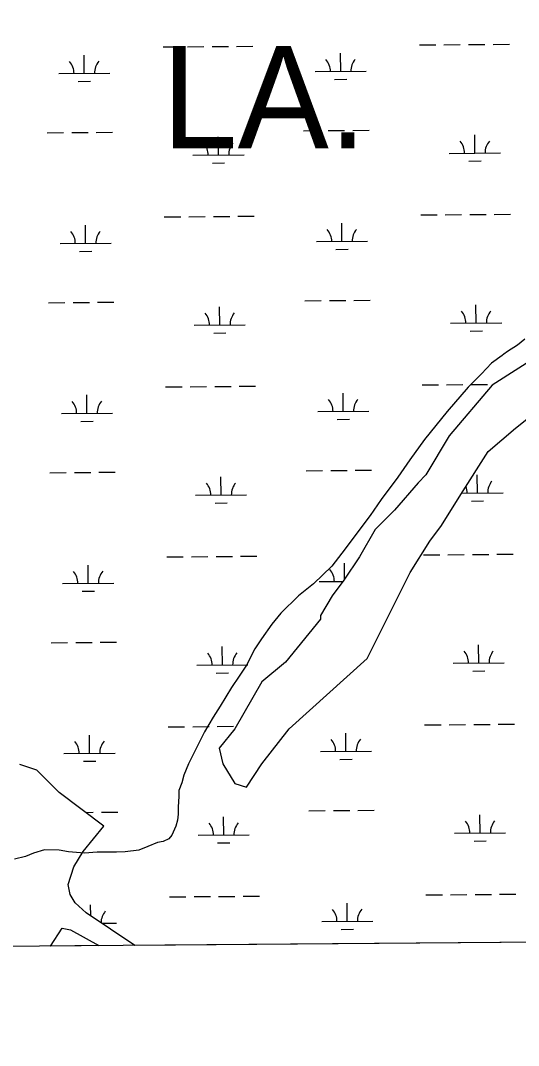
# Model space of a CAD drawing. Extents: x 3540316 to 3578335, y 553172 to 578787.
# Drawn here: x 3569718 to 3570693, y 558573 to 560579 of the extents above; entities that cross this region are included whole.
import ezdxf

# ---------------------------------------------------------------- set-up
doc = ezdxf.new("R2010")
doc.units = 0
for name, color, linetype in [('V-GRID-FRAM', 7, 'Continuous'), ('V-SITE-VEGE', 7, 'Continuous'), ('V-TOPO-GNAM-IDEN', 7, 'Continuous'), ('V-WETL-SWMP', 7, 'Continuous')]:
    doc.layers.add(name, color=color, linetype=linetype)

msp = doc.modelspace()

# ---------------------------------------------------------------- linework, layer by layer
at = {"layer": 'V-GRID-FRAM'}
msp.add_lwpolyline([(3544387.2, 576756), (3576013, 576999.8), (3576161.1, 558817.2), (3544519.4, 558573.3), (3544387.2, 576756)], dxfattribs=at)
at = {"layer": 'V-SITE-VEGE'}
for p, q in [((3570705, 559955.8), (3570690.9, 559944)), ((3570671.5, 559931.3), (3570663.9, 559926)), ((3570690.9, 559944), (3570671.5, 559931.3)), ((3570640.1, 559908.9), (3570620.6, 559887.5)), ((3570660.7, 559923.8), (3570640.1, 559908.9)), ((3570663.9, 559926), (3570660.7, 559923.8)), ((3570620.6, 559887.5), (3570594.6, 559861.9)), ((3570594.6, 559861.9), (3570553.3, 559813.8)), ((3570553.3, 559813.8), (3570508.8, 559759.3)), ((3570508.8, 559759.3), (3570480.5, 559719.7)), ((3570480.5, 559719.7), (3570456.6, 559685.5)), ((3570456.6, 559685.5), (3570424, 559641.6)), ((3570424, 559641.6), (3570402.3, 559610.6)), ((3570402.3, 559610.6), (3570346.9, 559536.7)), ((3570346.9, 559536.7), (3570327.3, 559511.1)), ((3570327.3, 559511.1), (3570291.5, 559476.9)), ((3570291.5, 559476.9), (3570262.3, 559453.5)), ((3570262.3, 559453.5), (3570227.6, 559419.3)), ((3570227.6, 559419.3), (3570210.3, 559397.9)), ((3570210.3, 559397.9), (3570189.6, 559369)), ((3570189.6, 559369), (3570176.6, 559349.8)), ((3570176.6, 559349.8), (3570160.2, 559317.6)), ((3570160.2, 559317.6), (3570146, 559296.2)), ((3570146, 559296.2), (3570130.8, 559273.7)), ((3570130.8, 559273.7), (3570109, 559237.3)), ((3570109, 559237.3), (3570094.9, 559215.9)), ((3570094.9, 559215.9), (3570078.5, 559187)), ((3570078.5, 559187), (3570046.8, 559124.8)), ((3570046.8, 559124.8), (3570038.1, 559102.3)), ((3570033.7, 559087.3), (3570028.2, 559072.2)), ((3570038.1, 559102.3), (3570033.7, 559087.3)), ((3570028.2, 559072.2), (3570028.1, 559061.5)), ((3570028.1, 559061.5), (3570026.8, 559040)), ((3570026.7, 559026), (3570025.6, 559014.2)), ((3570026.8, 559040), (3570026.7, 559026)), ((3570025.6, 559014.2), (3570022.3, 559002.4)), ((3570014.6, 558985.2), (3570008.1, 558977.7)), ((3570022.3, 559002.4), (3570014.6, 558985.2)), ((3569986.5, 558970.4), (3569967.1, 558963)), ((3569997.3, 558972.4), (3569986.5, 558970.4)), ((3570008.1, 558977.7), (3569997.3, 558972.4)), ((3569743.2, 558949.6), (3569728.1, 558943.3)), ((3569764.8, 558955.9), (3569743.2, 558949.6)), ((3569793.8, 558955.7), (3569764.8, 558955.9)), ((3569812.1, 558952.3), (3569793.8, 558955.7)), ((3569843.3, 558949.9), (3569812.1, 558952.3)), ((3569868, 558951.9), (3569843.3, 558949.9)), ((3569905.7, 558951.6), (3569868, 558951.9)), ((3569922.9, 558952.6), (3569905.7, 558951.6)), ((3569949.8, 558955.6), (3569922.9, 558952.6)), ((3569967.1, 558963), (3569949.8, 558955.6)), ((3569728.1, 558943.3), (3569706.6, 558938))]:
    msp.add_line(p, q, dxfattribs=at)
at = {"layer": 'V-WETL-SWMP'}
for p, q in [((3570093.1, 560528.3), (3570125.1, 560528.5)), ((3570141.1, 560528.6), (3570173.1, 560528.9)), ((3570499, 560531.4), (3570531, 560531.6)), ((3570547, 560531.8), (3570579, 560532)), ((3570595, 560532.1), (3570627, 560532.4)), ((3570643, 560532.5), (3570675, 560532.8)), ((3569842.9, 560475.6), (3569842.6, 560511.6)), ((3569997.1, 560527.5), (3570029.1, 560527.8)), ((3570045.1, 560527.9), (3570077.1, 560528.1)), ((3570344.8, 560479.5), (3570344.5, 560515.5)), ((3569792.9, 560475.2), (3569892.9, 560476)), ((3570294.8, 560479.1), (3570394.8, 560479.8)), ((3569831, 560460.1), (3569855, 560460.3)), ((3570332.9, 560463.9), (3570356.9, 560464.1)), ((3569770.4, 560359.6), (3569802.4, 560359.8)), ((3569818.4, 560360), (3569850.4, 560360.2)), ((3569866.4, 560360.3), (3569898.4, 560360.6)), ((3570105.6, 560315.8), (3570105.3, 560351.8)), ((3570272.3, 560363.5), (3570304.3, 560363.7)), ((3570320.3, 560363.8), (3570352.3, 560364.1)), ((3570368.3, 560364.2), (3570400.3, 560364.5)), ((3570607.5, 560319.6), (3570607.2, 560355.6)), ((3570055.6, 560315.4), (3570155.6, 560316.1)), ((3570557.5, 560319.2), (3570657.5, 560320)), ((3570093.7, 560300.2), (3570117.7, 560300.4)), ((3570595.6, 560304.1), (3570619.6, 560304.3)), ((3569999.6, 560194.9), (3570031.6, 560195.1)), ((3570047.6, 560195.2), (3570079.6, 560195.5)), ((3570095.6, 560195.6), (3570127.6, 560195.8)), ((3570143.6, 560196), (3570175.6, 560196.2)), ((3570501.5, 560198.7), (3570533.5, 560199)), ((3570549.5, 560199.1), (3570581.5, 560199.3)), ((3570597.5, 560199.5), (3570629.5, 560199.7)), ((3570645.5, 560199.8), (3570677.5, 560200.1)), ((3569845.5, 560142.9), (3569845.2, 560178.9)), ((3570347.3, 560146.8), (3570347.1, 560182.8)), ((3570297.3, 560146.4), (3570397.3, 560147.2)), ((3569795.5, 560142.5), (3569895.5, 560143.3)), ((3569833.6, 560127.4), (3569857.6, 560127.6)), ((3570335.5, 560131.3), (3570359.5, 560131.5)), ((3569772.9, 560026.9), (3569804.9, 560027.2)), ((3569820.9, 560027.3), (3569852.9, 560027.6)), ((3569868.9, 560027.7), (3569900.9, 560027.9)), ((3570274.8, 560030.8), (3570306.8, 560031.1)), ((3570322.8, 560031.2), (3570354.8, 560031.4)), ((3570370.8, 560031.5), (3570402.8, 560031.8)), ((3570108.1, 559983.1), (3570107.9, 560019.1)), ((3570610, 559987), (3570609.7, 560023)), ((3570560, 559986.6), (3570660, 559987.3)), ((3570058.1, 559982.7), (3570158.1, 559983.5)), ((3570096.2, 559967.6), (3570120.2, 559967.7)), ((3570598.1, 559971.4), (3570622.1, 559971.6)), ((3570809.3, 559972.8), (3570641.3, 559865.8)), ((3570552.1, 559866.4), (3570584.1, 559866.7)), ((3570600.1, 559866.8), (3570632.1, 559867.1)), ((3570002.2, 559862.2), (3570034.2, 559862.4)), ((3570050.2, 559862.6), (3570082.2, 559862.8)), ((3570098.2, 559862.9), (3570130.2, 559863.2)), ((3570146.2, 559863.3), (3570178.2, 559863.6)), ((3570349.9, 559814.1), (3570349.6, 559850.1)), ((3570504.1, 559866.1), (3570536.1, 559866.3)), ((3570641.3, 559865.8), (3570557.3, 559766.4)), ((3569848, 559810.3), (3569847.7, 559846.3)), ((3569798, 559809.9), (3569898, 559810.6)), ((3570299.9, 559813.7), (3570399.9, 559814.5)), ((3570687.1, 559781.7), (3570725.3, 559812.3)), ((3569836.1, 559794.7), (3569860.1, 559794.9)), ((3570338, 559798.6), (3570362, 559798.8)), ((3570557.3, 559766.4), (3570511.5, 559690)), ((3570633.7, 559735.9), (3570687.1, 559781.7)), ((3570580.2, 559651.8), (3570633.7, 559735.9)), ((3569775.5, 559694.3), (3569807.5, 559694.5)), ((3569823.5, 559694.6), (3569855.5, 559694.9)), ((3569871.5, 559695), (3569903.5, 559695.3)), ((3570110.7, 559650.4), (3570110.4, 559686.4)), ((3570277.4, 559698.1), (3570309.4, 559698.4)), ((3570325.4, 559698.5), (3570357.4, 559698.8)), ((3570373.4, 559698.9), (3570405.4, 559699.1)), ((3570511.5, 559690), (3570496.2, 559674.7)), ((3570612.6, 559654.3), (3570612.3, 559690.3)), ((3570496.2, 559674.7), (3570450.4, 559621.2)), ((3570060.7, 559650), (3570160.7, 559650.8)), ((3570542, 559590.7), (3570580.2, 559651.8)), ((3570581.6, 559654.1), (3570662.6, 559654.7)), ((3570098.8, 559634.9), (3570122.8, 559635.1)), ((3570600.7, 559638.8), (3570624.7, 559639)), ((3570450.4, 559621.2), (3570412.2, 559583)), ((3570519.1, 559560.1), (3570542, 559590.7)), ((3570412.2, 559583), (3570381.7, 559529.5)), ((3570480.9, 559499), (3570519.1, 559560.1)), ((3570004.8, 559529.5), (3570036.8, 559529.8)), ((3570052.8, 559529.9), (3570084.8, 559530.1)), ((3570100.8, 559530.3), (3570132.8, 559530.5)), ((3570148.8, 559530.6), (3570180.8, 559530.9)), ((3570381.7, 559529.5), (3570351.1, 559483.7)), ((3570506.7, 559533.4), (3570538.7, 559533.6)), ((3570554.7, 559533.8), (3570586.7, 559534)), ((3570602.7, 559534.1), (3570634.7, 559534.4)), ((3570650.7, 559534.5), (3570682.7, 559534.8)), ((3569850.6, 559477.6), (3569850.3, 559513.6)), ((3570352.4, 559485.7), (3570352.2, 559517.5)), ((3570396.9, 559330.8), (3570480.9, 559499)), ((3569800.6, 559477.2), (3569900.6, 559478)), ((3570302.5, 559481.1), (3570349.4, 559481.4)), ((3570351.1, 559483.7), (3570328.2, 559453.1)), ((3569838.7, 559462.1), (3569862.7, 559462.3)), ((3570328.2, 559453.1), (3570305.3, 559414.9)), ((3570305.3, 559407.3), (3570236.6, 559323.2)), ((3570305.3, 559414.9), (3570305.3, 559407.3)), ((3569778.1, 559361.6), (3569810.1, 559361.9)), ((3569826.1, 559362), (3569858.1, 559362.2)), ((3569874.1, 559362.3), (3569906.1, 559362.6)), ((3570113.3, 559317.8), (3570113, 559353.8)), ((3570615.1, 559321.6), (3570614.9, 559357.6)), ((3570244.2, 559193.3), (3570396.9, 559330.8)), ((3570063.3, 559317.4), (3570163.3, 559318.1)), ((3570236.6, 559323.2), (3570190.7, 559285)), ((3570565.2, 559321.2), (3570665.1, 559322)), ((3570603.3, 559306.1), (3570627.3, 559306.3)), ((3570101.4, 559302.2), (3570125.4, 559302.4)), ((3570190.7, 559285), (3570137.3, 559193.3)), ((3570007.3, 559196.9), (3570039.3, 559197.1)), ((3570055.3, 559197.2), (3570087.3, 559197.5)), ((3570103.3, 559197.6), (3570135.3, 559197.9)), ((3570137.3, 559193.3), (3570106.7, 559155.1)), ((3570190.7, 559124.5), (3570244.2, 559193.3)), ((3570355, 559148.8), (3570354.8, 559184.8)), ((3570509.2, 559200.7), (3570541.2, 559201)), ((3570557.2, 559201.1), (3570589.2, 559201.4)), ((3570605.2, 559201.5), (3570637.2, 559201.7)), ((3570653.2, 559201.8), (3570685.2, 559202.1)), ((3569853.1, 559144.9), (3569852.9, 559180.9)), ((3569803.1, 559144.5), (3569903.1, 559145.3)), ((3570106.7, 559155.1), (3570114.4, 559124.5)), ((3570305, 559148.4), (3570405, 559149.2)), ((3569841.3, 559129.4), (3569865.3, 559129.6)), ((3570114.4, 559124.5), (3570137.3, 559086.3)), ((3570160.2, 559078.6), (3570190.7, 559124.5)), ((3570343.2, 559133.3), (3570367.2, 559133.5)), ((3569749.9, 559112.3), (3569717, 559123.2)), ((3569793.7, 559068.5), (3569749.9, 559112.3)), ((3570137.3, 559086.3), (3570160.2, 559078.6)), ((3569881.4, 559002.7), (3569793.7, 559068.5)), ((3569845.8, 559029.4), (3569860.6, 559029.6)), ((3569876.6, 559029.7), (3569908.6, 559029.9)), ((3570282.5, 559032.8), (3570314.5, 559033.1)), ((3570330.5, 559033.2), (3570362.5, 559033.4)), ((3570378.5, 559033.5), (3570410.5, 559033.8)), ((3570617.7, 558989), (3570617.4, 559025)), ((3570115.8, 558985.1), (3570115.5, 559021.1)), ((3569840.9, 558953.2), (3569881.4, 559002.7)), ((3570065.8, 558984.7), (3570165.8, 558985.5)), ((3570567.7, 558988.6), (3570667.7, 558989.3)), ((3570103.9, 558969.6), (3570127.9, 558969.8)), ((3570605.8, 558973.4), (3570629.8, 558973.6)), ((3569822.6, 558922.8), (3569840.9, 558953.2)), ((3569811.3, 558888.3), (3569822.6, 558922.8)), ((3569815.3, 558868.9), (3569811.3, 558888.3)), ((3569824.9, 558852.2), (3569815.3, 558868.9)), ((3570009.9, 558864.2), (3570041.9, 558864.4)), ((3570057.9, 558864.6), (3570089.9, 558864.8)), ((3570105.9, 558864.9), (3570137.9, 558865.2)), ((3570153.9, 558865.3), (3570185.9, 558865.6)), ((3570511.8, 558868.1), (3570543.8, 558868.3)), ((3570559.8, 558868.4), (3570591.8, 558868.7)), ((3570607.8, 558868.8), (3570639.8, 558869.1)), ((3570655.8, 558869.2), (3570687.8, 558869.4)), ((3569846.9, 558832.6), (3569824.9, 558852.2)), ((3569855.6, 558826.9), (3569855.4, 558848.3)), ((3570357.6, 558816.1), (3570357.3, 558852.1)), ((3569941.9, 558769.3), (3569846.9, 558832.6)), ((3569877.2, 558812.4), (3569905.7, 558812.7)), ((3570307.6, 558815.8), (3570407.6, 558816.5)), ((3569776.7, 558768), (3569799.5, 558802.7)), ((3569799.5, 558802.7), (3569816.1, 558799.8)), ((3569816.1, 558799.8), (3569871.4, 558768.7)), ((3570345.7, 558800.6), (3570369.7, 558800.8)), ((3569871.4, 558768.7), (3569776.7, 558768)), ((3571033.6, 558777.7), (3569941.9, 558769.3))]:
    msp.add_line(p, q, dxfattribs=at)
for centre, start, end in [((3569787.6, 560475.6), 359.6699, 41.2135), ((3569898.1, 560476.5), 139.6699, 181.2135), ((3570289.5, 560479.5), 359.6699, 41.2135), ((3570400, 560480.4), 139.6699, 181.2135), ((3570050.3, 560315.8), 359.6699, 41.2135), ((3570160.8, 560316.7), 139.6699, 181.2135), ((3570552.2, 560319.7), 359.6699, 41.2135), ((3570662.7, 560320.5), 139.6699, 181.2135), ((3570292.1, 560146.8), 359.6699, 41.2135), ((3570402.6, 560147.7), 139.6699, 181.2135), ((3569790.2, 560143), 359.6699, 41.2135), ((3569900.7, 560143.8), 139.6699, 181.2135), ((3570163.4, 559984), 139.6699, 181.2135), ((3570554.8, 559987), 359.6699, 41.2135), ((3570665.3, 559987.9), 139.6699, 181.2135), ((3570052.9, 559983.1), 359.6699, 41.2135), ((3569792.8, 559810.3), 359.6699, 41.2135), ((3569903.3, 559811.2), 139.6699, 181.2135), ((3570294.7, 559814.2), 359.6699, 41.2135), ((3570405.1, 559815), 139.6699, 181.2135), ((3570055.4, 559650.5), 359.6699, 41.2135), ((3570165.9, 559651.3), 139.6699, 181.2135), ((3570557.3, 559654.3), 359.6699, 21.6501), ((3570667.8, 559655.2), 139.6699, 181.2135), ((3569795.3, 559477.6), 359.6699, 41.2135), ((3569905.8, 559478.5), 139.6699, 181.2135), ((3570297.2, 559481.5), 359.6699, 41.2135), ((3570559.9, 559321.7), 359.6699, 41.2135), ((3570670.4, 559322.5), 139.6699, 181.2135), ((3570058, 559317.8), 359.6699, 41.2135), ((3570168.5, 559318.7), 139.6699, 181.2135), ((3569797.9, 559145), 359.6699, 41.2135), ((3569908.4, 559145.8), 139.6699, 181.2135), ((3570299.8, 559148.9), 359.6699, 41.2135), ((3570410.3, 559149.7), 139.6699, 181.2135), ((3570060.6, 558985.1), 359.6699, 41.2135), ((3570171.1, 558986), 139.6699, 181.2135), ((3570562.5, 558989), 359.6699, 41.2135), ((3570673, 558989.9), 139.6699, 181.2135), ((3569910.9, 558813.2), 139.6699, 179.5581), ((3570302.4, 558816.2), 359.6699, 41.2135), ((3570412.8, 558817), 139.6699, 181.2135)]:
    msp.add_arc(centre, 35.2, start, end, dxfattribs=at)

# ---------------------------------------------------------------- texts
at = {"layer": 'V-TOPO-GNAM-IDEN'}
msp.add_text('LA.', height=200, dxfattribs=at).set_placement((3569994.4, 560329.3))

doc.saveas('drawing.dxf')
